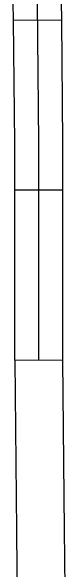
# Model space of a CAD drawing. Extents: x 813775 to 1157140, y 1757555 to 1979907.
# Drawn here: x 1010711 to 1011052, y 1854086 to 1857557 of the extents above; entities that cross this region are included whole.
import ezdxf

# ---------------------------------------------------------------- set-up
doc = ezdxf.new("R2010")
doc.units = 0
doc.layers.add('Level 31', color=7, linetype='Continuous')
doc.layers.add('Level 32', color=7, linetype='Continuous')

msp = doc.modelspace()

# ---------------------------------------------------------------- linework, layer by layer
at = {"layer": 'Level 31'}
msp.add_line((1011033.8, 1855389.6), (1010733.8, 1855386.6), dxfattribs=at)
for points in [[(1011044.3, 1854333.7), (1011033.8, 1855389.6)], [(1010733.8, 1855386.6), (1010744.3, 1854330.7)], [(1010744.3, 1854330.7), (1010751.6, 1853606.7), (1010747.4, 1853278.1)], [(1011047.4, 1853274.3), (1011051.6, 1853606.2), (1011044.3, 1854333.7)]]:
    msp.add_lwpolyline(points, dxfattribs=at)
at = {"layer": 'Level 32'}
for p, q in [((1011026, 1857501.6), (1010726, 1857498.5)), ((1011033.8, 1856444.1), (1010733.8, 1856444.1))]:
    msp.add_line(p, q, dxfattribs=at)
for points in [[(1010726, 1857498.5), (1010724.9, 1857610.7), (1010711.4, 1858337.6), (1010717.3, 1858559.8)], [(1011026, 1857501.6), (1011024.8, 1857615), (1011011.5, 1858336.4), (1011017.2, 1858551.9)], [(1010883.8, 1855388.1), (1010883.8, 1856738.3), (1010874.9, 1857612.8)], [(1010733.8, 1856444.1), (1010733.8, 1856737.5), (1010726, 1857498.5)], [(1011033.8, 1856444.1), (1011033.8, 1856739.1), (1011026, 1857501.6)], [(1010733.8, 1855388.1), (1010733.8, 1856444.1)], [(1011033.8, 1855388.1), (1011033.8, 1856444.1)]]:
    msp.add_lwpolyline(points, dxfattribs=at)

doc.saveas('drawing.dxf')
